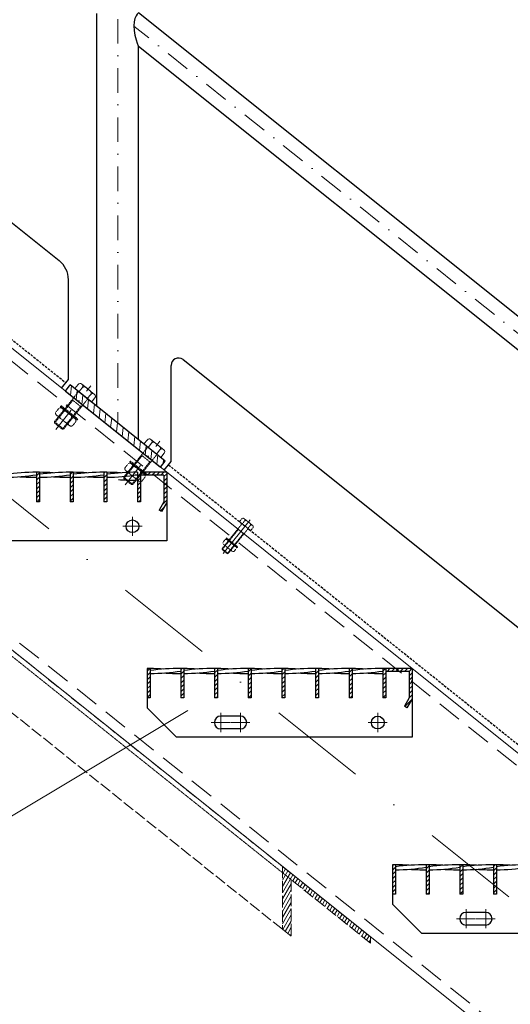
# Model space of a CAD drawing. Header units: millimetres. Extents: x -6179 to 18141, y -8419 to 8561.
# Tile 567 of 579: x 5279 to 5779, y 1125 to 2128. Entities that reach past the tile are written whole.
import ezdxf

# ---------------------------------------------------------------- set-up
doc = ezdxf.new("R2010")
doc.units = ezdxf.units.MM
for name, pattern in [('ACAD_ISO02W100', [15, 12, -3]), ('DASHDOT', [1, 0.5, -0.25, 0, -0.25]), ('HIDDEN', [0.375, 0.25, -0.125]), ('STRICHPUNKT', [25.4, 12.7, -6.35, 0, -6.35])]:
    doc.linetypes.add(name, pattern=pattern)
for name, color, linetype, lineweight in [('Aussteifung', 7, 'ACAD_ISO02W100', 15), ('Bemaßung', 7, 'Continuous', 9), ('Dübel', 7, 'Continuous', 9), ('Geländer', 7, 'Continuous', 25), ('Mutter M12', 7, 'Continuous', 9), ('Schraffur Stahl', 7, 'Continuous', 5), ('Schrauben M12', 7, 'Continuous', 9), ('Stufen&Podest', 7, 'Continuous', 9), ('Tragegurt', 7, 'Continuous', 20)]:
    doc.layers.add(name, color=color, linetype=linetype, lineweight=lineweight)
doc.layers.add('POL_Bema', color=7, linetype='Continuous')
doc.layers.add('Text', color=7, linetype='Continuous')
doc.dimstyles.new('DIN', dxfattribs={"dimtxt": 2.5, "dimasz": 2.5, "dimexe": 1.25, "dimexo": 0.625, "dimtad": 1, "dimtih": 1, "dimdec": 4, "dimdsep": 46, "dimlunit": 6, "dimtxsty": 'Standard', "dimcen": 2.5, "dimadec": 0, "dimazin": 0, "dimtfac": 1, "dimtdec": 4, "dimtmove": 0, "dimatfit": 3, "dimfxl": 0, "dimtvp": 1, "dimtolj": 1, "dimtzin": 0, "dimarcsym": 0})

# ---------------------------------------------------------------- blocks, each defined once
blk = doc.blocks.new('_Oblique')
at = {"layer": 'POL_Bema', "color": 0, "lineweight": -2}
blk.add_line((-0.5, -0.5), (0.5, 0.5), dxfattribs=at)
blk = doc.blocks.new('*D48')
at = {"layer": 'Bemaßung', "color": 0, "lineweight": -2}
for p, q in [((2929.4, 4967.2), (2929.4, 5978.7)), ((6679.4, 1967.2), (6679.4, 5978.7)), ((6679.4, 5928.7), (2929.4, 5928.7))]:
    blk.add_line(p, q, dxfattribs=at)
at = {"layer": 'DEFPOINTS', "color": 0}
for p in [(2929.4, 5928.7), (2929.4, 3667.2), (6679.4, 667.2)]:
    blk.add_point(p, dxfattribs=at)
at = {"layer": 'Bemaßung', "color": 0, "lineweight": -2, "xscale": 50, "yscale": 50, "zscale": 50, "rotation": 180}
blk.add_blockref('_Oblique', (2929.4, 5928.7), dxfattribs=at)
at = {"layer": 'Bemaßung', "color": 0, "lineweight": -2, "xscale": 50, "yscale": 50, "zscale": 50}
blk.add_blockref('_Oblique', (6679.4, 5928.7), dxfattribs=at)
at = {"layer": 'Bemaßung', "color": 0, "char_height": 100, "attachment_point": 5}
for s, insert in [('\\A1;X  (MAX. 18 STEPS) ', (4804.4, 6028.7)), ('\\A1;(MAX. 18 TRITTSTUFEN)', (4804.4, 5828.7))]:
    blk.add_mtext(s, dxfattribs=dict(at, insert=insert))

msp = doc.modelspace()

# ---------------------------------------------------------------- hatches: boundary and pattern name
at = {"layer": 'Geländer', "lineweight": 9}
h = msp.add_hatch(dxfattribs=at)
h.set_pattern_fill('ANSI31', color=256, scale=2, angle=218.65980825, style=0)
h.set_pattern_definition([(263.659808, (-134267.117, -14613.649), (6.31116172, -0.7012402), [])])
h.paths.add_polyline_path([(5414.67579, 1689.21578), (5427.79439, 1678.7209), (5422.79682, 1672.47395), (5409.67823, 1682.96883)])
h.paths.add_polyline_path([(5379.38052, 1717.452), (5414.67579, 1689.21578), (5409.67823, 1682.96883), (5374.38296, 1711.20505)])
h.paths.add_polyline_path([(5348.01673, 1741.00628, -0.4142135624), (5349.7034, 1741.19369), (5352.64701, 1738.8388), (5379.38052, 1717.452), (5374.38296, 1711.20505), (5343.7688, 1735.69637)])
h.paths.add_polyline_path([(5338.6463, 1748.50262, 0.4142135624), (5338.45889, 1750.1893), (5344.08525, 1745.68821), (5339.08769, 1739.44126), (5334.39838, 1743.19271)])
h.paths.add_polyline_path([(5344.08525, 1745.68821), (5349.7034, 1741.19369, 0.4142135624), (5348.01673, 1741.00628), (5343.7688, 1735.69637), (5339.08769, 1739.44126)])
h.paths.add_polyline_path([(5330.96665, 1756.18309), (5338.45889, 1750.1893, -0.4142135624), (5338.6463, 1748.50262), (5334.39838, 1743.19271), (5325.96909, 1749.93614)])
at = {"layer": 'Schraffur Stahl'}
h = msp.add_hatch(dxfattribs=at)
h.set_pattern_fill('ANSI31', color=256, angle=180, style=0)
h.set_pattern_definition([(225, (-14940026.6048, 2493963.7864), (2.2450640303, -2.2450640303), [])])
h.paths.add_polyline_path([(5299.58052, 1667.207), (5299.58052, 1637.207), (5296.58052, 1637.207), (5296.58052, 1667.207)], flags=0)
h = msp.add_hatch(dxfattribs=at)
h.set_pattern_fill('ANSI31', color=256, angle=180, style=0)
h.set_pattern_definition([(225, (-14940060.9048, 2493963.7864), (2.2450640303, -2.2450640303), [])])
h.paths.add_polyline_path([(5333.88052, 1667.207), (5333.88052, 1637.207), (5330.88052, 1637.207), (5330.88052, 1667.207)], flags=0)
h = msp.add_hatch(dxfattribs=at)
h.set_pattern_fill('ANSI31', color=256, angle=180, style=0)
h.set_pattern_definition([(225, (-14940095.2048, 2493963.7864), (2.2450640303, -2.2450640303), [])])
h.paths.add_polyline_path([(5368.18052, 1667.207), (5368.18052, 1637.207), (5365.18052, 1637.207), (5365.18052, 1667.207)], flags=0)
h = msp.add_hatch(dxfattribs=at)
h.set_pattern_fill('ANSI31', color=256, angle=180, style=0)
h.set_pattern_definition([(225, (-14940129.5048, 2493963.7864), (2.2450640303, -2.2450640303), [])])
h.paths.add_polyline_path([(5402.48052, 1667.207), (5402.48052, 1637.207), (5399.48052, 1637.207), (5399.48052, 1667.207)], flags=0)
h = msp.add_hatch(dxfattribs=at)
h.set_pattern_fill('ANSI31', color=256, angle=180, style=0)
h.set_pattern_definition([(225, (-14940156.4048, 2493963.7864), (2.2450640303, -2.2450640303), [])])
h.paths.add_polyline_path([(5429.38052, 1667.207), (5429.38052, 1636.40315), (5424.07112, 1627.207), (5421.47304, 1628.707), (5426.38052, 1637.207), (5426.38052, 1664.207), (5402.48052, 1664.207), (5402.48052, 1667.207)], flags=0)
h = msp.add_hatch(dxfattribs=at)
h.set_pattern_fill('ANSI31', color=256, angle=180, style=0)
h.set_pattern_definition([(225, (-14940139.4048, 2493763.7864), (2.2450640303, -2.2450640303), [])])
h.paths.add_polyline_path([(5412.38052, 1467.207), (5412.38052, 1437.207), (5409.38052, 1437.207), (5409.38052, 1467.207)], flags=0)
h = msp.add_hatch(dxfattribs=at)
h.set_pattern_fill('ANSI31', color=256, angle=180, style=0)
h.set_pattern_definition([(225, (-14940173.7048, 2493763.7864), (2.2450640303, -2.2450640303), [])])
h.paths.add_polyline_path([(5446.68052, 1467.207), (5446.68052, 1437.207), (5443.68052, 1437.207), (5443.68052, 1467.207)], flags=0)
h = msp.add_hatch(dxfattribs=at)
h.set_pattern_fill('ANSI31', color=256, angle=180, style=0)
h.set_pattern_definition([(225, (-14940208.0048, 2493763.7864), (2.2450640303, -2.2450640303), [])])
h.paths.add_polyline_path([(5480.98052, 1467.207), (5480.98052, 1437.207), (5477.98052, 1437.207), (5477.98052, 1467.207)], flags=0)
h = msp.add_hatch(dxfattribs=at)
h.set_pattern_fill('ANSI31', color=256, angle=180, style=0)
h.set_pattern_definition([(225, (-14940242.3048, 2493763.7864), (2.2450640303, -2.2450640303), [])])
h.paths.add_polyline_path([(5515.28052, 1467.207), (5515.28052, 1437.207), (5512.28052, 1437.207), (5512.28052, 1467.207)], flags=0)
h = msp.add_hatch(dxfattribs=at)
h.set_pattern_fill('ANSI31', color=256, angle=180, style=0)
h.set_pattern_definition([(225, (-14940276.6048, 2493763.7864), (2.2450640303, -2.2450640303), [])])
h.paths.add_polyline_path([(5549.58052, 1467.207), (5549.58052, 1437.207), (5546.58052, 1437.207), (5546.58052, 1467.207)], flags=0)
h = msp.add_hatch(dxfattribs=at)
h.set_pattern_fill('ANSI31', color=256, angle=180, style=0)
h.set_pattern_definition([(225, (-14940310.9048, 2493763.7864), (2.2450640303, -2.2450640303), [])])
h.paths.add_polyline_path([(5583.88052, 1467.207), (5583.88052, 1437.207), (5580.88052, 1437.207), (5580.88052, 1467.207)], flags=0)
h = msp.add_hatch(dxfattribs=at)
h.set_pattern_fill('ANSI31', color=256, angle=180, style=0)
h.set_pattern_definition([(225, (-14940345.2048, 2493763.7864), (2.2450640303, -2.2450640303), [])])
h.paths.add_polyline_path([(5618.18052, 1467.207), (5618.18052, 1437.207), (5615.18052, 1437.207), (5615.18052, 1467.207)], flags=0)
h = msp.add_hatch(dxfattribs=at)
h.set_pattern_fill('ANSI31', color=256, angle=180, style=0)
h.set_pattern_definition([(225, (-14940379.5048, 2493763.7864), (2.2450640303, -2.2450640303), [])])
h.paths.add_polyline_path([(5652.48052, 1467.207), (5652.48052, 1437.207), (5649.48052, 1437.207), (5649.48052, 1467.207)], flags=0)
h = msp.add_hatch(dxfattribs=at)
h.set_pattern_fill('ANSI31', color=256, angle=180, style=0)
h.set_pattern_definition([(225, (-14940406.4048, 2493763.7864), (2.2450640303, -2.2450640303), [])])
h.paths.add_polyline_path([(5679.38052, 1467.207), (5679.38052, 1436.40315), (5674.07112, 1427.207), (5671.47304, 1428.707), (5676.38052, 1437.207), (5676.38052, 1464.207), (5652.48052, 1464.207), (5652.48052, 1467.207)], flags=0)
h = msp.add_hatch(dxfattribs=at)
h.set_pattern_fill('ANSI31', color=256, angle=15, style=0)
h.set_pattern_definition([(60, (-14946015.1353, 2496118.483), (-2.749630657, 1.5875), [])])
h.paths.add_polyline_path([(5636.88782, 1187.44807), (5556.19091, 1252.0056), (5556.19091, 1194.37748), (5547.22458, 1201.55054), (5547.22458, 1265.58179), (5636.88782, 1193.85119)], flags=0)
h = msp.add_hatch(dxfattribs=at)
h.set_pattern_fill('ANSI31', color=256, angle=180, style=0)
h.set_pattern_definition([(225, (-14940389.4048, 2493563.7864), (2.2450640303, -2.2450640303), [])])
h.paths.add_polyline_path([(5662.38052, 1267.207), (5662.38052, 1237.207), (5659.38052, 1237.207), (5659.38052, 1267.207)], flags=0)
h = msp.add_hatch(dxfattribs=at)
h.set_pattern_fill('ANSI31', color=256, angle=180, style=0)
h.set_pattern_definition([(225, (-14940423.7048, 2493563.7864), (2.2450640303, -2.2450640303), [])])
h.paths.add_polyline_path([(5696.68052, 1267.207), (5696.68052, 1237.207), (5693.68052, 1237.207), (5693.68052, 1267.207)], flags=0)
h = msp.add_hatch(dxfattribs=at)
h.set_pattern_fill('ANSI31', color=256, angle=180, style=0)
h.set_pattern_definition([(225, (-14940458.0048, 2493563.7864), (2.2450640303, -2.2450640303), [])])
h.paths.add_polyline_path([(5730.98052, 1267.207), (5730.98052, 1237.207), (5727.98052, 1237.207), (5727.98052, 1267.207)], flags=0)
h = msp.add_hatch(dxfattribs=at)
h.set_pattern_fill('ANSI31', color=256, angle=180, style=0)
h.set_pattern_definition([(225, (-14940492.3048, 2493563.7864), (2.2450640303, -2.2450640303), [])])
h.paths.add_polyline_path([(5765.28052, 1267.207), (5765.28052, 1237.207), (5762.28052, 1237.207), (5762.28052, 1267.207)], flags=0)

# ---------------------------------------------------------------- linework, layer by layer
at = {"layer": 'Aussteifung'}
for p, q in [((4676.44306, 1962.207), (5547.22458, 1265.58179)), ((5547.22458, 1201.55054), (4676.44306, 1898.17576)), ((5636.88782, 1193.85119), (5546.77017, 1265.94532)), ((5547.22458, 1265.58179), (5547.22458, 1201.55054)), ((5636.88782, 1187.44807), (5556.19091, 1252.0056)), ((5556.19091, 1252.0056), (5556.19091, 1194.37748)), ((5556.19091, 1194.37748), (5547.22458, 1201.55054)), ((5636.88782, 1193.85119), (5636.88782, 1187.44807))]:
    msp.add_line(p, q, dxfattribs=at)
at = {"layer": 'Aussteifung', "linetype": 'HIDDEN'}
msp.add_line((4685.38567, 1948.64979), (5556.19091, 1252.0056), dxfattribs=at)
at = {"layer": 'Dübel', "linetype": 'DASHDOT', "lineweight": 9, "ltscale": 200}
msp.add_line((2887.28679, 3547.207), (6699.78679, 497.207), dxfattribs=at)
at = {"layer": 'Dübel', "linetype": 'DASHDOT', "lineweight": 9, "ltscale": 50}
for p, q in [((5379.38052, 2580.05775), (5379.38052, 1717.452)), ((6662.95586, 1108.3084), (5395.80194, 2122.03154)), ((5316.27167, 1710.92964), (5351.80348, 1755.3444)), ((5386.87041, 1654.45065), (5422.40222, 1698.86541))]:
    msp.add_line(p, q, dxfattribs=at)
at = {"layer": 'Geländer'}
for p, q in [((4145.88638, 2822.06479), (5319.68212, 1883.0282)), ((5358.18052, 1734.412), (5358.18052, 2134.90428)), ((6658.18052, 1129.35308), (5400.58052, 2135.43308)), ((6658.18052, 1094.90428), (5400.58052, 2100.98428)), ((5400.58052, 1700.492), (5400.58052, 2100.98428)), ((5329.06475, 1761.80962), (5329.06475, 1863.50648)), ((5433.70117, 1678.10048), (5433.70117, 1776.20828)), ((5445.88638, 1782.06479), (6619.68212, 843.0282)), ((5322.06475, 1753.05962), (5329.06475, 1761.80962)), ((5325.96909, 1749.93614), (5330.96665, 1756.18309)), ((5427.79439, 1678.7209), (5330.96665, 1756.18309)), ((5325.96909, 1749.93614), (5422.79682, 1672.47395)), ((5422.79682, 1672.47395), (5427.79439, 1678.7209)), ((5426.70117, 1669.35048), (5433.70117, 1678.10048))]:
    msp.add_line(p, q, dxfattribs=at)
at = {"layer": 'Geländer', "linetype": 'HIDDEN', "ltscale": 10}
for p, q in [((4131.07403, 2714.81656), (5326.43761, 1758.5257)), ((5431.07403, 1674.81656), (6626.43761, 718.5257))]:
    msp.add_line(p, q, dxfattribs=at)
at = {"layer": 'Geländer'}
msp.add_lwpolyline([(5400.58052, 2135.43308), (5400.17382, 2135.17154), (5399.20506, 2134.22582), (5398.00824, 2132.446), (5396.88469, 2129.77755), (5396.09109, 2126.25823), (5395.80518, 2122.0788), (5396.09109, 2117.34222), (5396.88469, 2112.55314), (5398.00824, 2108.08701), (5399.20506, 2104.39228), (5400.17382, 2101.89654), (5400.58052, 2100.98428)], dxfattribs=at)
for centre, radius, start, end in [((5304.06475, 1863.50648), 25, 0, 51.34019175), ((5441.20117, 1776.20828), 7.5, 51.34019175, 180)]:
    msp.add_arc(centre, radius, start, end, dxfattribs=at)
at = {"layer": 'Mutter M12', "linetype": 'HIDDEN'}
for p, q in [((5319.08522, 1732.0066), (5316.58696, 1728.88378)), ((5323.36816, 1728.58026), (5320.86989, 1725.45743)), ((5322.59913, 1732.39704), (5322.97772, 1732.09417)), ((5322.59913, 1732.39704), (5335.82651, 1721.81514)), ((5316.9774, 1725.36987), (5317.35598, 1725.067)), ((5316.9774, 1725.36987), (5330.20478, 1714.78796)), ((5331.93402, 1721.72757), (5329.43575, 1718.60474)), ((5333.71868, 1715.1784), (5336.21695, 1718.30123)), ((5335.82651, 1721.81514), (5335.44793, 1722.11801)), ((5330.20478, 1714.78796), (5329.82619, 1715.09083)), ((5393.19787, 1675.91805), (5393.57646, 1675.61518)), ((5393.19787, 1675.91805), (5406.42525, 1665.33614)), ((5389.68397, 1675.52761), (5387.1857, 1672.40478)), ((5387.57614, 1668.89087), (5387.95472, 1668.588)), ((5387.57614, 1668.89087), (5400.80352, 1658.30897)), ((5393.9669, 1672.10127), (5391.46863, 1668.97844)), ((5402.53276, 1665.24858), (5400.03449, 1662.12575)), ((5400.80352, 1658.30897), (5400.42493, 1658.61184)), ((5404.31743, 1658.6994), (5406.81569, 1661.82223)), ((5406.42525, 1665.33614), (5406.04667, 1665.63901)), ((5488.49391, 1598.21998), (5486.82841, 1596.1381)), ((5491.3492, 1595.93575), (5489.68369, 1593.85387)), ((5490.83652, 1598.48027), (5491.08891, 1598.27836)), ((5490.83652, 1598.48027), (5499.65477, 1591.42567)), ((5487.0887, 1593.79549), (5487.34109, 1593.59358)), ((5487.0887, 1593.79549), (5495.90695, 1586.74089)), ((5497.05978, 1591.36729), (5495.39427, 1589.28541)), ((5495.90695, 1586.74089), (5495.65456, 1586.9428)), ((5498.24955, 1587.00118), (5499.91506, 1589.08306)), ((5499.65477, 1591.42567), (5499.40238, 1591.62758))]:
    msp.add_line(p, q, dxfattribs=at)
for centre, radius, start, end in [((5318.53913, 1727.32204), 2.5, 141.34019175, 231.34019175), ((5321.0374, 1730.44487), 2.5, 51.34019175, 141.34019175), ((5321.41598, 1730.142), 2.5, 321.34019175, 51.34019175), ((5325.32033, 1727.01852), 2.5, 51.34019175, 141.34019175), ((5318.91772, 1727.01917), 2.5, 231.34019175, 321.34019175), ((5322.82206, 1723.89569), 2.5, 141.34019175, 231.34019175), ((5327.48358, 1720.16648), 2.5, 231.34019175, 321.34019175), ((5331.38793, 1717.043), 2.5, 141.34019175, 231.34019175), ((5329.98184, 1723.28931), 2.5, 321.34019175, 51.34019175), ((5333.88619, 1720.16583), 2.5, 51.34019175, 141.34019175), ((5334.26478, 1719.86296), 2.5, 321.34019175, 51.34019175), ((5331.76651, 1716.74013), 2.5, 231.34019175, 321.34019175), ((5391.63614, 1673.96587), 2.5, 51.34019175, 141.34019175), ((5389.13787, 1670.84305), 2.5, 141.34019175, 231.34019175), ((5389.51646, 1670.54018), 2.5, 231.34019175, 321.34019175), ((5393.4208, 1667.4167), 2.5, 141.34019175, 231.34019175), ((5392.01472, 1673.663), 2.5, 321.34019175, 51.34019175), ((5395.91907, 1670.53953), 2.5, 51.34019175, 141.34019175), ((5400.58059, 1666.81032), 2.5, 321.34019175, 51.34019175), ((5404.48493, 1663.68684), 2.5, 51.34019175, 141.34019175), ((5398.08232, 1663.68749), 2.5, 231.34019175, 321.34019175), ((5401.98667, 1660.56401), 2.5, 141.34019175, 231.34019175), ((5402.36525, 1660.26114), 2.5, 231.34019175, 321.34019175), ((5404.86352, 1663.38397), 2.5, 321.34019175, 51.34019175), ((5488.12985, 1595.09694), 1.66667, 141.34019171, 231.34019171), ((5489.79536, 1597.17882), 1.66667, 51.34019171, 141.34019171), ((5490.04775, 1596.97691), 1.66667, 321.34019171, 51.34019171), ((5492.65065, 1594.89459), 1.66667, 51.34019171, 141.34019171), ((5488.38224, 1594.89502), 1.66667, 231.34019171, 321.34019171), ((5490.98514, 1592.81271), 1.66667, 141.34019171, 231.34019171), ((5494.09282, 1590.32657), 1.66667, 231.34019171, 321.34019171), ((5496.69572, 1588.24425), 1.66667, 141.34019171, 231.34019171), ((5496.94811, 1588.04234), 1.66667, 231.34019171, 321.34019171), ((5495.75833, 1592.40845), 1.66667, 321.34019171, 51.34019171), ((5498.36122, 1590.32613), 1.66667, 51.34019171, 141.34019171), ((5498.61361, 1590.12422), 1.66667, 321.34019171, 51.34019171)]:
    msp.add_arc(centre, radius, start, end, dxfattribs=at)
at = {"layer": 'Schrauben M12'}
for p, q in [((5338.95111, 1756.83896), (5335.51529, 1752.54418)), ((5342.46502, 1757.2294), (5342.84361, 1756.92653)), ((5355.6924, 1746.64749), (5342.46502, 1757.2294)), ((5338.45889, 1750.1893), (5335.51529, 1752.54418)), ((5338.45889, 1750.1893), (5352.64701, 1738.8388)), ((5343.23404, 1753.41262), (5339.79822, 1749.11784)), ((5346.74795, 1753.80305), (5351.40947, 1750.07384)), ((5351.7999, 1746.55993), (5348.36408, 1742.26515)), ((5355.6924, 1746.64749), (5355.31381, 1746.95036)), ((5356.08283, 1743.13358), (5352.64701, 1738.8388)), ((5409.54985, 1700.35997), (5406.11403, 1696.06519)), ((5409.05763, 1693.71031), (5406.11403, 1696.06519)), ((5413.83278, 1696.93362), (5410.39696, 1692.63885)), ((5413.06376, 1700.7504), (5413.44235, 1700.44753)), ((5426.29114, 1690.1685), (5413.06376, 1700.7504)), ((5417.34669, 1697.32406), (5422.00821, 1693.59484)), ((5409.05763, 1693.71031), (5423.24575, 1682.35981)), ((5422.39864, 1690.08094), (5418.96282, 1685.78616)), ((5426.68157, 1686.65459), (5423.24575, 1682.35981)), ((5426.29114, 1690.1685), (5425.91255, 1690.47137))]:
    msp.add_line(p, q, dxfattribs=at)
at = {"layer": 'Schrauben M12', "linetype": 'HIDDEN'}
for p, q in [((5338.6463, 1748.50262), (5314.83747, 1718.74158)), ((5348.01673, 1741.00628), (5324.20789, 1711.24524)), ((5342.20706, 1733.7442), (5332.83664, 1741.24054)), ((5314.99364, 1717.33601), (5314.83747, 1718.74158)), ((5322.80233, 1711.08906), (5314.99364, 1717.33601)), ((5324.20789, 1711.24524), (5322.80233, 1711.08906)), ((5409.24504, 1692.02363), (5385.43621, 1662.26259)), ((5418.61547, 1684.52729), (5394.80663, 1654.76624)), ((5412.8058, 1677.26521), (5403.43538, 1684.76155)), ((5385.59238, 1660.85702), (5385.43621, 1662.26258)), ((5393.40107, 1654.61007), (5385.59238, 1660.85702)), ((5394.80663, 1654.76624), (5393.40107, 1654.61007)), ((5505.74089, 1619.7787), (5503.45034, 1616.91552)), ((5505.41275, 1615.34559), (5503.45034, 1616.91552)), ((5508.59618, 1617.49447), (5506.30563, 1614.63129)), ((5508.0835, 1620.03899), (5508.33589, 1619.83708)), ((5516.90175, 1612.98439), (5508.0835, 1620.03899)), ((5510.93878, 1617.75476), (5514.04646, 1615.26862)), ((5505.53768, 1614.22114), (5485.66208, 1589.37663)), ((5511.78463, 1609.22358), (5491.90903, 1584.37907)), ((5507.91153, 1604.38219), (5501.66457, 1609.37975)), ((5505.41275, 1615.34559), (5514.87149, 1607.7786)), ((5514.30675, 1612.92601), (5512.0162, 1610.06283)), ((5517.16204, 1610.64178), (5514.87149, 1607.7786)), ((5516.90175, 1612.98439), (5516.64936, 1613.1863)), ((5485.76619, 1588.43959), (5485.66208, 1589.37663)), ((5490.97198, 1584.27495), (5485.76619, 1588.43959)), ((5491.90903, 1584.37907), (5490.97198, 1584.27495))]:
    msp.add_line(p, q, dxfattribs=at)
at = {"layer": 'Schrauben M12', "linetype": 'HIDDEN', "lineweight": 9}
for p, q in [((5333.61751, 1740.61585), (5314.99364, 1717.33601)), ((5333.61751, 1740.61585), (5333.46133, 1742.02141)), ((5321.10514, 1734.33103), (5321.72984, 1735.1119)), ((5338.04129, 1720.78212), (5321.10514, 1734.33103)), ((5321.10514, 1734.33103), (5321.2848, 1733.4485)), ((5337.14084, 1720.76367), (5321.2848, 1733.4485)), ((5338.66598, 1721.56299), (5321.72984, 1735.1119)), ((5341.42619, 1734.3689), (5322.80233, 1711.08906)), ((5341.42619, 1734.3689), (5342.83176, 1734.52507)), ((5324.20789, 1711.24524), (5314.83747, 1718.74158)), ((5338.04129, 1720.78212), (5337.14084, 1720.76367)), ((5338.04129, 1720.78212), (5338.66598, 1721.56299)), ((5404.21625, 1684.13685), (5385.59238, 1660.85702)), ((5391.70388, 1677.85204), (5392.32858, 1678.63291)), ((5408.64003, 1664.30312), (5391.70388, 1677.85204)), ((5391.70388, 1677.85204), (5391.88355, 1676.96951)), ((5407.73958, 1664.28468), (5391.88355, 1676.96951)), ((5409.26472, 1665.08399), (5392.32858, 1678.63291)), ((5412.02494, 1677.8899), (5393.40107, 1654.61007)), ((5404.21625, 1684.13685), (5404.06007, 1685.54242)), ((5412.02494, 1677.8899), (5413.4305, 1678.04608)), ((5394.80663, 1654.76624), (5385.43621, 1662.26258)), ((5408.64003, 1664.30312), (5407.73958, 1664.28468)), ((5408.64003, 1664.30312), (5409.26472, 1665.08399)), ((5502.18515, 1608.96329), (5485.76619, 1588.43959)), ((5502.18515, 1608.96329), (5502.08104, 1609.90033)), ((5489.84052, 1599.7696), (5490.25699, 1600.29018)), ((5501.13129, 1590.73699), (5489.84052, 1599.7696)), ((5489.84052, 1599.7696), (5489.9603, 1599.18125)), ((5500.53099, 1590.72469), (5489.9603, 1599.18125)), ((5501.54775, 1591.25757), (5490.25699, 1600.29018)), ((5507.39095, 1604.79866), (5490.97198, 1584.27495)), ((5507.39095, 1604.79866), (5508.32799, 1604.90277)), ((5491.90903, 1584.37907), (5485.66208, 1589.37663)), ((5501.13129, 1590.73699), (5500.53099, 1590.72469)), ((5501.13129, 1590.73699), (5501.54775, 1591.25757))]:
    msp.add_line(p, q, dxfattribs=at)
at = {"layer": 'Schrauben M12', "linetype": 'STRICHPUNKT', "lineweight": 9, "ltscale": 10}
msp.add_line((5486.75383, 1584.3382), (5514.30913, 1618.78233), dxfattribs=at)
at = {"layer": 'Schrauben M12'}
for centre, start, end in [((5340.90328, 1755.27722), 51.34019175, 141.34019175), ((5341.28187, 1754.97435), 321.34019175, 51.34019175), ((5345.18621, 1751.85088), 51.34019175, 141.34019175), ((5349.84773, 1748.12167), 321.34019175, 51.34019175), ((5353.75207, 1744.99819), 51.34019175, 141.34019175), ((5354.13066, 1744.69532), 321.34019175, 51.34019175), ((5411.50202, 1698.79823), 51.34019175, 141.34019175), ((5411.88061, 1698.49536), 321.34019175, 51.34019175), ((5415.78495, 1695.37189), 51.34019175, 141.34019175), ((5420.44647, 1691.64267), 321.34019175, 51.34019175), ((5424.35082, 1688.5192), 51.34019175, 141.34019175), ((5424.7294, 1688.21633), 321.34019175, 51.34019175)]:
    msp.add_arc(centre, 2.5, start, end, dxfattribs=at)
at = {"layer": 'Schrauben M12', "linetype": 'HIDDEN'}
for centre, radius, start, end in [((5337.70926, 1749.25226), 1.2, 321.34019175, 51.34019175), ((5348.95377, 1740.25665), 1.2, 51.34019175, 141.34019175), ((5408.308, 1692.77326), 1.2, 321.34019175, 51.34019175), ((5419.55251, 1683.77765), 1.2, 51.34019175, 141.34019175), ((5507.04234, 1618.73754), 1.66667, 51.34019171, 141.34019171), ((5507.29473, 1618.53563), 1.66667, 321.34019171, 51.34019171), ((5509.89762, 1616.45331), 1.66667, 51.34019171, 141.34019171), ((5504.91299, 1614.7209), 0.8, 321.34019171, 51.34019171), ((5512.40933, 1608.72382), 0.8, 51.34019171, 141.34019171), ((5513.0053, 1613.96717), 1.66667, 321.34019171, 51.34019171), ((5515.6082, 1611.88485), 1.66667, 51.34019171, 141.34019171), ((5515.86059, 1611.68294), 1.66667, 321.34019171, 51.34019171)]:
    msp.add_arc(centre, radius, start, end, dxfattribs=at)
at = {"layer": 'Stufen&Podest', "lineweight": 30}
for p, q in [((5296.58052, 1667.207), (5296.58052, 1637.207)), ((5299.58052, 1667.207), (5296.58052, 1667.207)), ((5299.58052, 1667.207), (5299.58052, 1637.207)), ((5330.88052, 1667.207), (5330.88052, 1637.207)), ((5333.88052, 1667.207), (5330.88052, 1667.207)), ((5333.88052, 1667.207), (5333.88052, 1637.207)), ((5365.18052, 1667.207), (5365.18052, 1637.207)), ((5368.18052, 1667.207), (5365.18052, 1667.207)), ((5368.18052, 1667.207), (5368.18052, 1637.207)), ((5399.48052, 1667.207), (5399.48052, 1637.207)), ((5402.48052, 1667.207), (5402.48052, 1637.207)), ((5429.38052, 1667.207), (5402.48052, 1667.207)), ((5429.38052, 1667.207), (5429.38052, 1597.207)), ((5400.09167, 1664.22093), (5397.09167, 1664.22093)), ((5426.38052, 1664.207), (5402.48052, 1664.207)), ((5426.38052, 1664.207), (5426.38052, 1637.207)), ((5299.58052, 1637.207), (5296.58052, 1637.207)), ((5333.88052, 1637.207), (5330.88052, 1637.207)), ((5368.18052, 1637.207), (5365.18052, 1637.207)), ((5402.48052, 1637.207), (5399.48052, 1637.207)), ((5426.38052, 1637.207), (5421.47304, 1628.707)), ((5429.38052, 1636.40315), (5424.07112, 1627.207)), ((5424.07112, 1627.207), (5421.47304, 1628.707)), ((5429.38052, 1597.207), (5189.38052, 1597.207)), ((5409.38052, 1467.207), (5409.38052, 1427.207)), ((5412.38052, 1467.207), (5409.38052, 1467.207)), ((5412.38052, 1467.207), (5412.38052, 1437.207)), ((5443.68052, 1467.207), (5443.68052, 1437.207)), ((5446.68052, 1467.207), (5443.68052, 1467.207)), ((5446.68052, 1467.207), (5446.68052, 1437.207)), ((5477.98052, 1467.207), (5477.98052, 1437.207)), ((5480.98052, 1467.207), (5477.98052, 1467.207)), ((5480.98052, 1467.207), (5480.98052, 1437.207)), ((5512.28052, 1467.207), (5512.28052, 1437.207)), ((5515.28052, 1467.207), (5512.28052, 1467.207)), ((5515.28052, 1467.207), (5515.28052, 1437.207)), ((5546.58052, 1467.207), (5546.58052, 1437.207)), ((5549.58052, 1467.207), (5546.58052, 1467.207)), ((5549.58052, 1467.207), (5549.58052, 1437.207)), ((5580.88052, 1467.207), (5580.88052, 1437.207)), ((5583.88052, 1467.207), (5580.88052, 1467.207)), ((5583.88052, 1467.207), (5583.88052, 1437.207)), ((5615.18052, 1467.207), (5615.18052, 1437.207)), ((5618.18052, 1467.207), (5615.18052, 1467.207)), ((5618.18052, 1467.207), (5618.18052, 1437.207)), ((5649.48052, 1467.207), (5649.48052, 1437.207)), ((5652.48052, 1467.207), (5649.48052, 1467.207)), ((5652.48052, 1467.207), (5652.48052, 1437.207)), ((5679.38052, 1467.207), (5652.48052, 1467.207)), ((5679.38052, 1467.207), (5679.38052, 1397.207)), ((5676.38052, 1464.207), (5652.48052, 1464.207)), ((5676.38052, 1464.207), (5676.38052, 1437.207)), ((5412.38052, 1437.207), (5409.38052, 1437.207)), ((5446.68052, 1437.207), (5443.68052, 1437.207)), ((5480.98052, 1437.207), (5477.98052, 1437.207)), ((5515.28052, 1437.207), (5512.28052, 1437.207)), ((5549.58052, 1437.207), (5546.58052, 1437.207)), ((5583.88052, 1437.207), (5580.88052, 1437.207)), ((5618.18052, 1437.207), (5615.18052, 1437.207)), ((5652.48052, 1437.207), (5649.48052, 1437.207)), ((5676.38052, 1437.207), (5671.47304, 1428.707)), ((5679.38052, 1436.40315), (5674.07112, 1427.207)), ((5439.38052, 1397.207), (5409.38052, 1427.207)), ((5674.07112, 1427.207), (5671.47304, 1428.707)), ((5504.38052, 1418.707), (5484.38052, 1418.707)), ((5504.38052, 1405.707), (5484.38052, 1405.707)), ((5679.38052, 1397.207), (5439.38052, 1397.207)), ((5659.38052, 1267.207), (5659.38052, 1227.207)), ((5662.38052, 1267.207), (5659.38052, 1267.207)), ((5662.38052, 1267.207), (5662.38052, 1237.207)), ((5693.68052, 1267.207), (5693.68052, 1237.207)), ((5696.68052, 1267.207), (5693.68052, 1267.207)), ((5696.68052, 1267.207), (5696.68052, 1237.207)), ((5727.98052, 1267.207), (5727.98052, 1237.207)), ((5730.98052, 1267.207), (5727.98052, 1267.207)), ((5730.98052, 1267.207), (5730.98052, 1237.207)), ((5762.28052, 1267.207), (5762.28052, 1237.207)), ((5765.28052, 1267.207), (5762.28052, 1267.207)), ((5765.28052, 1267.207), (5765.28052, 1237.207)), ((5662.38052, 1237.207), (5659.38052, 1237.207)), ((5696.68052, 1237.207), (5693.68052, 1237.207)), ((5730.98052, 1237.207), (5727.98052, 1237.207)), ((5765.28052, 1237.207), (5762.28052, 1237.207)), ((5689.38052, 1197.207), (5659.38052, 1227.207)), ((5754.38052, 1218.707), (5734.38052, 1218.707)), ((5754.38052, 1205.707), (5734.38052, 1205.707)), ((5929.38052, 1197.207), (5689.38052, 1197.207))]:
    msp.add_line(p, q, dxfattribs=at)
at = {"layer": 'Stufen&Podest'}
for p, q in [((5429.38052, 1667.207), (5429.38052, 1612.207)), ((5429.38052, 1667.207), (5429.38052, 1612.207)), ((5679.38052, 1467.207), (5679.38052, 1412.207)), ((5679.38052, 1467.207), (5679.38052, 1412.207))]:
    msp.add_line(p, q, dxfattribs=at)
at = {"layer": 'Stufen&Podest', "linetype": 'STRICHPUNKT', "lineweight": 9, "ltscale": 10}
for p, q in [((5394.38052, 1602.49091), (5394.38052, 1621.92309)), ((5384.66443, 1612.207), (5404.09661, 1612.207)), ((5484.38052, 1402.49091), (5484.38052, 1421.92309)), ((5504.38052, 1402.49091), (5504.38052, 1421.92309)), ((5644.38052, 1402.49091), (5644.38052, 1421.92309)), ((5474.66443, 1412.207), (5494.09661, 1412.207)), ((5494.66443, 1412.207), (5514.09661, 1412.207)), ((5634.66443, 1412.207), (5654.09661, 1412.207)), ((5734.38052, 1202.49091), (5734.38052, 1221.92309)), ((5754.38052, 1202.49091), (5754.38052, 1221.92309)), ((5724.66443, 1212.207), (5744.09661, 1212.207)), ((5744.66443, 1212.207), (5764.09661, 1212.207))]:
    msp.add_line(p, q, dxfattribs=at)
at = {"layer": 'Stufen&Podest', "lineweight": 30}
for centre in [(5394.38052, 1612.207), (5644.38052, 1412.207)]:
    msp.add_circle(centre, 6.5, dxfattribs=at)
for centre, radius, start, end in [((5294.27952, 1462.22874), 204.99118, 89.35684827, 98.1326063), ((5328.57952, 1462.22874), 204.99118, 89.35684827, 98.13260629), ((5298.88152, 1462.21701), 204.99118, 85.86862888, 89.80462659), ((5362.87952, 1462.22874), 204.99118, 89.35684827, 98.13260629), ((5333.18152, 1462.21701), 204.99118, 85.868629, 89.80462683), ((5397.17952, 1462.22874), 204.99118, 89.35684827, 98.13260629), ((5367.48152, 1462.21701), 204.99118, 85.86862901, 89.80462684), ((5264.58152, 1867.17354), 204.99118, 270.19537315, 278.98056321), ((5294.27952, 1867.18526), 204.99118, 265.86862907, 270.64315173), ((5298.88152, 1867.17354), 204.99118, 270.19537316, 278.98056321), ((5328.57952, 1867.18526), 204.99118, 265.86862913, 270.64315173), ((5333.18152, 1867.17354), 204.99118, 270.19537316, 278.98056321), ((5362.87952, 1867.18526), 204.99118, 265.8686291, 270.64315173), ((5367.48152, 1867.17354), 204.99118, 270.19537309, 278.98056321), ((5394.79067, 1864.1992), 204.99118, 265.86862902, 270.64315173), ((5441.37952, 1262.22874), 204.99118, 89.35684827, 98.1326063), ((5411.68152, 1262.21701), 204.99118, 85.86862889, 89.80462661), ((5475.67952, 1262.22874), 204.99118, 89.35684827, 98.13260629), ((5445.98152, 1262.21701), 204.99118, 85.8686289, 89.80462661), ((5509.97952, 1262.22874), 204.99118, 89.35684827, 98.13260629), ((5480.28152, 1262.21701), 204.99118, 85.86862891, 89.80462661), ((5544.27952, 1262.22874), 204.99118, 89.35684827, 98.1326063), ((5514.58152, 1262.21701), 204.99118, 85.86862885, 89.80462654), ((5578.57952, 1262.22874), 204.99118, 89.35684827, 98.13260629), ((5548.88152, 1262.21701), 204.99118, 85.86862888, 89.80462659), ((5612.87952, 1262.22874), 204.99118, 89.35684827, 98.13260629), ((5583.18152, 1262.21701), 204.99118, 85.868629, 89.80462683), ((5647.17952, 1262.22874), 204.99118, 89.35684827, 98.13260629), ((5617.48152, 1262.21701), 204.99118, 85.86862901, 89.80462684), ((5411.68152, 1667.17354), 204.99118, 270.19537315, 278.98056321), ((5441.37952, 1667.18526), 204.99118, 265.86862905, 270.64315173), ((5445.98152, 1667.17354), 204.99118, 270.19537315, 278.98056321), ((5475.67952, 1667.18526), 204.99118, 265.86862909, 270.64315173), ((5480.28152, 1667.17354), 204.99118, 270.19537315, 278.98056321), ((5509.97952, 1667.18526), 204.99118, 265.86862909, 270.64315173), ((5514.58152, 1667.17354), 204.99118, 270.19537315, 278.98056321), ((5544.27952, 1667.18526), 204.99118, 265.86862907, 270.64315173), ((5548.88152, 1667.17354), 204.99118, 270.19537316, 278.98056321), ((5578.57952, 1667.18526), 204.99118, 265.86862913, 270.64315173), ((5583.18152, 1667.17354), 204.99118, 270.19537316, 278.98056321), ((5612.87952, 1667.18526), 204.99118, 265.8686291, 270.64315173), ((5617.48152, 1667.17354), 204.99118, 270.19537309, 278.98056321), ((5647.17952, 1667.18526), 204.99118, 265.86862902, 270.64315173), ((5484.38052, 1412.207), 6.5, 90, 270), ((5504.38052, 1412.207), 6.5, 270, 90), ((5691.37952, 1062.22874), 204.99118, 89.35684827, 98.1326063), ((5661.68152, 1062.21701), 204.99118, 85.86862889, 89.80462661), ((5661.68152, 1467.17354), 204.99118, 270.19537315, 278.98056321), ((5725.67952, 1062.22874), 204.99118, 89.35684827, 98.13260629), ((5695.98152, 1062.21701), 204.99118, 85.8686289, 89.80462661), ((5695.98152, 1467.17354), 204.99118, 270.19537315, 278.98056321), ((5759.97952, 1062.22874), 204.99118, 89.35684827, 98.13260629), ((5730.28152, 1062.21701), 204.99118, 85.86862891, 89.80462661), ((5730.28152, 1467.17354), 204.99118, 270.19537315, 278.98056321), ((5794.27952, 1062.22874), 204.99118, 89.35684827, 98.1326063), ((5764.58152, 1062.21701), 204.99118, 85.86862885, 89.80462654), ((5764.58152, 1467.17354), 204.99118, 270.19537315, 278.98056321), ((5691.37952, 1467.18526), 204.99118, 265.86862905, 270.64315173), ((5725.67952, 1467.18526), 204.99118, 265.86862909, 270.64315173), ((5759.97952, 1467.18526), 204.99118, 265.86862909, 270.64315173), ((5734.38052, 1212.207), 6.5, 90, 270), ((5754.38052, 1212.207), 6.5, 270, 90)]:
    msp.add_arc(centre, radius, start, end, dxfattribs=at)
at = {"layer": 'Text', "lineweight": 9}
msp.add_line((4971.81403, 1137.78038), (5450.92473, 1424.47413), dxfattribs=at)
at = {"layer": 'Tragegurt'}
for p, q in [((2929.38052, 3667.207), (6891.88052, 497.207)), ((2845.19306, 3427.207), (6507.69306, 497.207))]:
    msp.add_line(p, q, dxfattribs=at)
at = {"layer": 'Tragegurt', "linetype": 'HIDDEN', "ltscale": 100}
for p, q in [((2925.7324, 3656.807), (6875.2324, 497.207)), ((2848.84119, 3437.607), (6524.34119, 497.207))]:
    msp.add_line(p, q, dxfattribs=at)

# ---------------------------------------------------------------- dimensions: what is measured, and where the dimension line sits
at = {"layer": 'Bemaßung'}
dim = msp.add_linear_dim(base=(2929.38052, 5928.69125), p1=(6679.38052, 667.207), p2=(2929.38052, 3667.207), text='X  (MAX. 18 STEPS) \\X (MAX. 18 TRITTSTUFEN)', dimstyle='DIN', override={"dimscale": 100, "dimtxt": 1, "dimasz": 0.5, "dimexe": 0.5, "dimexo": 13, "dimgap": 0.5, "dimtih": 0, "dimdec": 2, "dimblk1": 'Oblique', "dimblk2": 'Oblique', "dimsah": 1, "dimtmove": 2}, dxfattribs=at)
dim.commit()
dim.dimension.update_dxf_attribs({"geometry": '*D48', "text_midpoint": (4804.38052, 5928.69125)})

doc.saveas('drawing.dxf')
